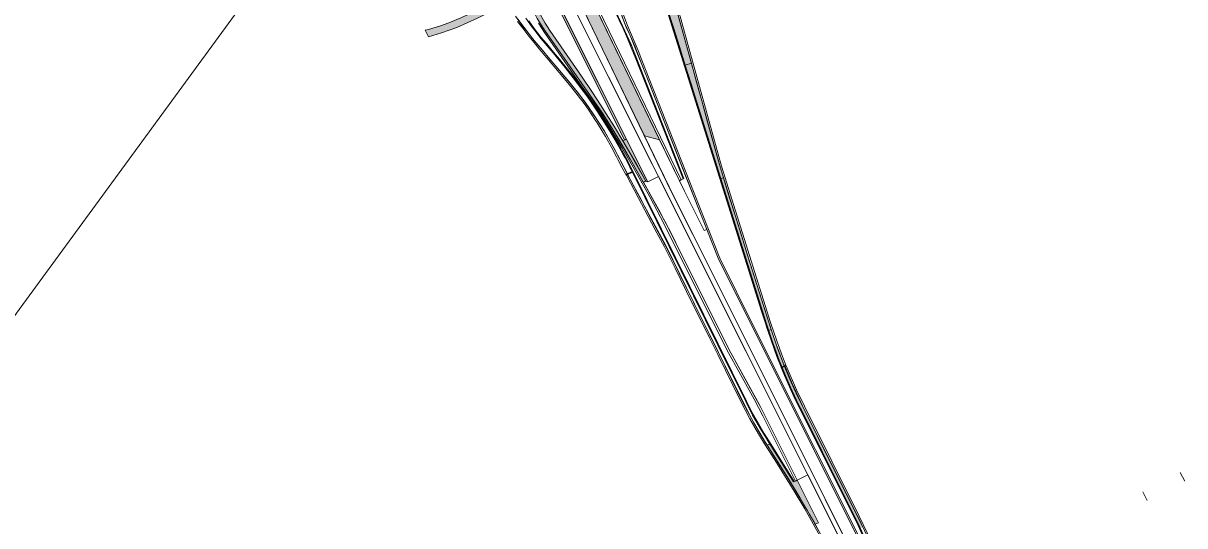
# Model space of a CAD drawing. Extents: x 2356431 to 2371438, y 6972864 to 6982525.
# Drawn here: x 2356583.2 to 2356847.1, y 6974463.1 to 6974577.2 of the extents above; entities that cross this region are included whole.
import ezdxf

# ---------------------------------------------------------------- set-up
doc = ezdxf.new("R2010")
doc.units = 0
doc.header["$LTSCALE"] = 5.6
for name, color, linetype, lineweight in [('1', 7, 'Continuous', 25), ('10', 7, 'Continuous', 13), ('11', 7, 'Continuous', 13), ('12', 7, 'Continuous', 13), ('13', 7, 'Continuous', 13), ('48', 7, 'Continuous', 25), ('9', 7, 'Continuous', 13)]:
    doc.layers.add(name, color=color, linetype=linetype, lineweight=lineweight)

msp = doc.modelspace()

# ---------------------------------------------------------------- hatches: boundary and pattern name
at = {"layer": '10'}
for points in [[(2356724.31, 6974551.635), (2356706.455, 6974588.61), (2356708.886, 6974589.786), (2356727.732, 6974550.751)], [(2356719.816, 6974550.717), (2356701.993, 6974586.359), (2356702.42, 6974586.578), (2356720.208, 6974550.918)]]:
    msp.add_hatch(color=256, dxfattribs=at).paths.add_polyline_path(points)
at = {"layer": '11'}
for points in [[(2356724.636, 6974541.33), (2356724.048, 6974541.122), (2356721.861, 6974545.045), (2356720.305, 6974547.756), (2356718.477, 6974550.856), (2356716.609, 6974553.958), (2356715.496, 6974555.71), (2356714.64, 6974557.07), (2356701.705, 6974575.605), (2356700.718, 6974577.086), (2356699.982, 6974578.319), (2356698.816, 6974580.565), (2356698.107, 6974581.845), (2356698.981, 6974582.321), (2356700.291, 6974579.852), (2356701.796, 6974577.231), (2356702.82, 6974575.579), (2356709.979, 6974565.225), (2356712.499, 6974561.533), (2356714.359, 6974558.678), (2356715.628, 6974556.692), (2356717.484, 6974553.731), (2356719.43, 6974550.492), (2356722.521, 6974545.204)], [(2356720.241, 6974550.899), (2356719.436, 6974550.492), (2356724.636, 6974541.33), (2356725.113, 6974541.187)]]:
    msp.add_hatch(color=256, dxfattribs=at).paths.add_polyline_path(points)
at = {"layer": '12'}
for points in [[(2356720.179, 6974542.729), (2356721.753, 6974543.506), (2356721.693, 6974543.627), (2356720.119, 6974542.85)], [(2356755.358, 6974499.141), (2356756.45, 6974499.561), (2356756.502, 6974499.435), (2356755.402, 6974499.015)]]:
    msp.add_hatch(color=256, dxfattribs=at).paths.add_polyline_path(points)
at = {"layer": '13'}
for points in [[(2356733.563, 6974567.715), (2356732.25, 6974571.946), (2356730.881, 6974576.273), (2356729.586, 6974580.417), (2356728.247, 6974584.721), (2356730.255, 6974585.313), (2356731.423, 6974581.052), (2356732.565, 6974576.871), (2356733.774, 6974572.482), (2356734.981, 6974568.159)], [(2356741.646, 6974541.966), (2356736.931, 6974556.998), (2356734.901, 6974563.449), (2356733.563, 6974567.715), (2356734.981, 6974568.159), (2356736.167, 6974563.816), (2356737.337, 6974559.619), (2356738.588, 6974555.063), (2356739.792, 6974550.722), (2356740.979, 6974546.417), (2356742.271, 6974542.127)], [(2356752.497, 6974507.459), (2356751.142, 6974511.759), (2356749.796, 6974516.041), (2356748.456, 6974520.311), (2356747.118, 6974524.578), (2356745.684, 6974529.083), (2356744.399, 6974533.205), (2356743.046, 6974537.502), (2356741.646, 6974541.966), (2356742.271, 6974542.127), (2356743.586, 6974537.831), (2356744.994, 6974533.389), (2356746.347, 6974529.091), (2356747.681, 6974524.822), (2356749.019, 6974520.517), (2356750.405, 6974516.233), (2356751.737, 6974511.943), (2356753.099, 6974507.666)], [(2356756.164, 6974499.308), (2356754.56, 6974503.423), (2356753.099, 6974507.666), (2356752.497, 6974507.459), (2356753.919, 6974503.33), (2356754.607, 6974501.502), (2356755.57, 6974499.086)], [(2356771.966, 6974466.801), (2356769.342, 6974472.033), (2356766.982, 6974476.74), (2356765.742, 6974479.254), (2356764.564, 6974481.597), (2356763.563, 6974483.619), (2356763.242, 6974484.266), (2356762.031, 6974486.675), (2356761.704, 6974487.342), (2356759.259, 6974492.247), (2356758.319, 6974494.228), (2356757.379, 6974496.369), (2356756.164, 6974499.308), (2356755.57, 6974499.086), (2356756.183, 6974497.582), (2356757.103, 6974495.431), (2356758.734, 6974491.919), (2356759.666, 6974489.999), (2356762.166, 6974485.015), (2356764.747, 6974479.815), (2356766.744, 6974475.832), (2356769.166, 6974470.967), (2356770.242, 6974468.822), (2356772.165, 6974464.981), (2356773.332, 6974462.545), (2356773.927, 6974462.79)], [(2356752.225, 6974481.383), (2356754.027, 6974478.573), (2356757.033, 6974473.752), (2356759.672, 6974469.354), (2356761.761, 6974465.832), (2356762.995, 6974463.665), (2356763.093, 6974463.448), (2356763.825, 6974463.805), (2356759.01, 6974473.472), (2356758.198, 6974473.067), (2356755.42, 6974477.473), (2356752.777, 6974481.69)]]:
    msp.add_hatch(color=256, dxfattribs=at).paths.add_polyline_path(points)
at = {"layer": '48'}
for points in [[(2356846.056, 6974475.209), (2356846.056, 6974475.209), (2356847.068, 6974473.245), (2356847.068, 6974473.245)], [(2356837.509, 6974470.804), (2356837.509, 6974470.804), (2356838.522, 6974468.84), (2356838.522, 6974468.84)]]:
    msp.add_hatch(color=256, dxfattribs=at).paths.add_polyline_path(points)
at = {"layer": '9'}
msp.add_hatch(color=256, dxfattribs=at).paths.add_polyline_path([(2356675.248, 6974574.149), (2356678.189, 6974575.039), (2356681.657, 6974576.24), (2356686.368, 6974578.399), (2356692.671, 6974581.57), (2356691.81, 6974582.952), (2356685.64, 6974579.847), (2356682.609, 6974578.433), (2356679.879, 6974577.333), (2356678.018, 6974576.637), (2356675.267, 6974575.829), (2356674.473, 6974575.619)])

# ---------------------------------------------------------------- linework, layer by layer
at = {"layer": '1', "lineweight": 13}
msp.add_lwpolyline([(2356430.785, 6974443.876), (2356593.614, 6974682.372), (2356598.063, 6974893.324), (2356675.176, 6974911.84), (2356695.376, 6974666.854), (2356491.76, 6974388.684)], close=True, dxfattribs=at)
at = {"layer": '10'}
for points in [[(2356776.892, 6974452.284), (2356750.998, 6974503.955), (2356741.034, 6974523.905), (2356738.242, 6974530.982), (2356733.832, 6974542.22), (2356723.136, 6974569.455), (2356722.138, 6974572.026), (2356720.864, 6974574.941), (2356719.969, 6974576.973), (2356715.47, 6974589.107), (2356714.87, 6974590.322), (2356714.732, 6974591.263), (2356715.695, 6974589.339), (2356720.455, 6974576.693), (2356722.922, 6974571.019), (2356723.759, 6974568.858), (2356734.607, 6974541.131), (2356741.424, 6974523.856), (2356749.123, 6974508.465), (2356777.177, 6974452.435)], [(2356789.965, 6974417.684), (2356704.81, 6974587.783), (2356706.424, 6974588.582), (2356711.537, 6974578.044), (2356730.558, 6974538.682), (2356740.149, 6974519.644), (2356790.619, 6974418.644)], [(2356724.31, 6974551.635), (2356706.455, 6974588.61), (2356708.886, 6974589.786), (2356727.732, 6974550.751)], [(2356732.269, 6974541.478), (2356708.878, 6974589.81), (2356709.27, 6974590.011), (2356732.648, 6974541.673)], [(2356733.084, 6974541.913), (2356722.362, 6974569.155), (2356721.319, 6974571.719), (2356720.452, 6974573.782), (2356719.457, 6974576.002), (2356717.671, 6974579.825), (2356715.379, 6974584.823), (2356713.198, 6974589.512), (2356712.482, 6974591.094), (2356712.688, 6974590.848), (2356712.759, 6974590.709), (2356712.823, 6974590.741), (2356714.773, 6974586.534), (2356719.864, 6974575.459), (2356720.84, 6974573.276), (2356721.497, 6974571.776), (2356722.561, 6974569.111), (2356733.248, 6974541.966)], [(2356719.816, 6974550.717), (2356701.993, 6974586.359), (2356702.42, 6974586.578), (2356720.208, 6974550.918)], [(2356727.527, 6974542.395), (2356704.808, 6974587.781), (2356702.395, 6974586.567), (2356725.113, 6974541.187)], [(2356774.325, 6974451.322), (2356765.223, 6974469.505), (2356731.075, 6974537.721), (2356724.31, 6974551.635), (2356727.732, 6974550.751), (2356732.292, 6974541.472), (2356733.404, 6974539.098), (2356737.892, 6974530.135), (2356738.456, 6974530.389), (2356741.036, 6974523.854), (2356776.887, 6974452.234)], [(2356758.202, 6974473.085), (2356756.434, 6974475.934), (2356755.444, 6974477.489), (2356752.591, 6974481.99), (2356749.74, 6974486.787), (2356748.505, 6974489.059), (2356747.652, 6974490.753), (2356743.74, 6974498.633), (2356721.595, 6974543.424), (2356721.753, 6974543.505), (2356747.526, 6974491.373), (2356748.816, 6974488.858), (2356749.914, 6974486.838), (2356751.5, 6974484.091), (2356753.071, 6974481.55), (2356756.241, 6974476.564), (2356758.366, 6974473.17)], [(2356759.01, 6974473.472), (2356750.464, 6974490.544), (2356743.939, 6974502.373), (2356731.443, 6974527.335), (2356730.2, 6974529.858), (2356728.8, 6974532.525), (2356727.501, 6974534.993), (2356726.151, 6974537.436), (2356724.101, 6974541.15), (2356724.652, 6974541.34), (2356725.113, 6974541.187), (2356727.527, 6974542.395), (2356739.522, 6974518.434), (2356761.425, 6974474.681)], [(2356777.513, 6974452.555), (2356775.103, 6974458.227), (2356773.797, 6974461.162), (2356772.537, 6974463.85), (2356769.025, 6974470.873), (2356759.569, 6974489.811), (2356758.595, 6974491.807), (2356757.253, 6974494.674), (2356756.141, 6974497.269), (2356755.401, 6974499.021), (2356755.575, 6974499.07), (2356756.647, 6974496.495), (2356758.099, 6974493.237), (2356759.642, 6974490.016), (2356772.229, 6974464.838), (2356773.216, 6974462.779), (2356774.146, 6974460.81), (2356775.075, 6974458.707), (2356776.137, 6974456.247), (2356777.681, 6974452.653)], [(2356792.365, 6974421.119), (2356788.799, 6974428.462), (2356786.066, 6974434.577), (2356783.641, 6974440.386), (2356777.992, 6974453.659), (2356775.795, 6974458.826), (2356772.778, 6974465.199), (2356763.854, 6974482.987), (2356760.231, 6974490.343), (2356757.87, 6974495.437), (2356756.186, 6974499.407), (2356756.527, 6974499.431), (2356758.851, 6974494.015), (2356760.656, 6974490.3), (2356773.062, 6974465.33), (2356774.929, 6974461.495), (2356776.244, 6974458.538), (2356778.363, 6974453.522), (2356781.909, 6974445.33), (2356786.21, 6974435.077), (2356788.527, 6974429.873), (2356792.789, 6974421.466)], [(2356788.095, 6974415.148), (2356782.698, 6974424.943), (2356773.63, 6974442.986), (2356769.362, 6974451.479), (2356768.502, 6974453.202), (2356766.405, 6974457.31), (2356763.093, 6974463.448), (2356763.825, 6974463.805), (2356759.01, 6974473.472), (2356761.425, 6974474.681), (2356770.344, 6974456.861), (2356789.965, 6974417.646)]]:
    msp.add_lwpolyline(points, close=True, dxfattribs=at)
for points in [[(2356700.116, 6974578.054), (2356701.25, 6974576.218), (2356703.03, 6974573.636), (2356709.417, 6974564.501), (2356712.996, 6974559.389), (2356715.104, 6974556.306), (2356717.366, 6974552.736), (2356721.1, 6974546.393), (2356725.081, 6974539.286), (2356726.712, 6974536.388), (2356729.023, 6974532.116), (2356743.925, 6974502.369), (2356747.158, 6974496.535), (2356749.231, 6974492.727), (2356750.726, 6974489.999), (2356759.006, 6974473.488), (2356758.608, 6974473.271), (2356751.204, 6974488.083), (2356749.251, 6974491.844), (2356745.737, 6974498.18), (2356743.445, 6974502.367), (2356727.98, 6974533.209), (2356725.504, 6974537.803), (2356722.069, 6974543.984), (2356719.213, 6974548.993), (2356716.499, 6974553.49), (2356714.007, 6974557.417), (2356709.675, 6974563.526), (2356704.174, 6974571.406), (2356701.63, 6974575.104), (2356700.217, 6974577.252)], [(2356764.53, 6974460.155), (2356760.719, 6974466.945), (2356758.354, 6974470.963), (2356753.901, 6974478.096), (2356751.577, 6974481.715), (2356750.215, 6974483.959), (2356748.223, 6974487.432), (2356746.155, 6974491.509), (2356740.971, 6974501.978), (2356739.015, 6974505.926), (2356733.907, 6974516.292), (2356731.288, 6974521.581), (2356728.883, 6974526.45), (2356726.713, 6974530.452), (2356722.861, 6974537.687), (2356720.216, 6974542.706), (2356720.456, 6974542.876), (2356723.157, 6974537.886), (2356725.953, 6974532.571), (2356729.029, 6974526.803), (2356732.199, 6974520.442), (2356742.647, 6974499.394), (2356746.774, 6974490.984), (2356749.134, 6974486.52), (2356751.575, 6974482.4), (2356754.321, 6974478.05), (2356756.674, 6974474.329), (2356758.86, 6974470.705), (2356761.357, 6974466.521), (2356764.596, 6974460.709)]]:
    msp.add_lwpolyline(points, dxfattribs=at)
at = {"layer": '11'}
for points in [[(2356733.404, 6974539.098), (2356732.292, 6974541.472), (2356733.238, 6974541.961), (2356730.415, 6974549.122), (2356724.846, 6974563.33), (2356721.269, 6974572.378), (2356717.92, 6974579.74), (2356715.473, 6974585.085), (2356713.014, 6974590.503), (2356714.605, 6974591.141), (2356714.832, 6974590.292), (2356715.355, 6974589.268), (2356716.059, 6974587.242), (2356716.683, 6974585.813), (2356718.303, 6974581.268), (2356720.196, 6974576.307), (2356721.058, 6974574.41), (2356725.546, 6974563.326), (2356728.15, 6974556.704), (2356731.054, 6974549.226), (2356738.456, 6974530.389), (2356737.892, 6974530.135)], [(2356724.636, 6974541.33), (2356724.048, 6974541.122), (2356721.861, 6974545.045), (2356720.305, 6974547.756), (2356718.477, 6974550.856), (2356716.609, 6974553.958), (2356715.496, 6974555.71), (2356714.64, 6974557.07), (2356701.705, 6974575.605), (2356700.718, 6974577.086), (2356699.982, 6974578.319), (2356698.816, 6974580.565), (2356698.107, 6974581.845), (2356698.981, 6974582.321), (2356700.291, 6974579.852), (2356701.796, 6974577.231), (2356702.82, 6974575.579), (2356709.979, 6974565.225), (2356712.499, 6974561.533), (2356714.359, 6974558.678), (2356715.628, 6974556.692), (2356717.484, 6974553.731), (2356719.43, 6974550.492), (2356722.521, 6974545.204)], [(2356720.241, 6974550.899), (2356719.436, 6974550.492), (2356724.636, 6974541.33), (2356725.113, 6974541.187)]]:
    msp.add_lwpolyline(points, close=True, dxfattribs=at)
at = {"layer": '12'}
for points in [[(2356755.358, 6974499.141), (2356754.408, 6974501.576), (2356753.764, 6974503.286), (2356753.072, 6974505.237), (2356752.333, 6974507.422), (2356752.05, 6974508.285), (2356751.863, 6974508.887), (2356750.934, 6974511.847), (2356727.695, 6974585.838), (2356727.867, 6974585.892), (2356752.036, 6974508.941), (2356752.69, 6974506.954), (2356753.384, 6974504.873), (2356754.445, 6974501.992), (2356754.85, 6974500.836), (2356755.531, 6974499.191)], [(2356756.45, 6974499.561), (2356755.646, 6974501.583), (2356754.355, 6974505.147), (2356752.98, 6974509.237), (2356741.826, 6974544.751), (2356741.827, 6974544.745), (2356730.601, 6974585.416), (2356730.263, 6974585.313), (2356741.481, 6974544.65), (2356748.733, 6974521.466), (2356752.637, 6974509.131), (2356753.223, 6974507.247), (2356754.319, 6974504.113), (2356755.053, 6974502.131), (2356755.462, 6974501.077), (2356755.831, 6974500.139), (2356756.065, 6974499.552), (2356756.115, 6974499.428)], [(2356720.179, 6974542.729), (2356721.753, 6974543.506), (2356721.693, 6974543.627), (2356720.119, 6974542.85)], [(2356755.358, 6974499.141), (2356756.45, 6974499.561), (2356756.502, 6974499.435), (2356755.402, 6974499.015)]]:
    msp.add_lwpolyline(points, close=True, dxfattribs=at)
for points in [[(2356695.557, 6974578.117), (2356696.981, 6974576.225), (2356699.222, 6974573.392), (2356700.978, 6974571.285), (2356702.895, 6974569.006), (2356705.038, 6974566.458), (2356707.193, 6974563.899), (2356708.109, 6974562.77), (2356709.418, 6974561.17), (2356711.031, 6974558.992), (2356712.398, 6974557.04), (2356713.521, 6974555.364), (2356715.128, 6974552.784), (2356716.424, 6974550.558), (2356717.403, 6974548.748), (2356720.435, 6974543.005), (2356720.119, 6974542.85), (2356719.284, 6974544.425), (2356718.298, 6974546.318), (2356717.978, 6974546.891), (2356716.905, 6974548.943), (2356715.483, 6974551.472), (2356714.672, 6974552.862), (2356713.56, 6974554.635), (2356713.066, 6974555.397), (2356711.669, 6974557.485), (2356710.603, 6974558.964), (2356709.272, 6974560.747), (2356707.878, 6974562.506), (2356706.131, 6974564.606), (2356704.93, 6974566.033), (2356702.131, 6974569.356), (2356700.382, 6974571.436), (2356699.232, 6974572.822), (2356698.059, 6974574.255), (2356696.654, 6974576.076), (2356695.504, 6974577.597)], [(2356697.368, 6974578.387), (2356698.825, 6974576.333), (2356700.062, 6974574.752), (2356701.233, 6974573.3), (2356702.696, 6974571.541), (2356704.99, 6974568.806), (2356705.927, 6974567.684), (2356707.271, 6974565.992), (2356708.844, 6974563.942), (2356709.933, 6974562.486), (2356711.582, 6974560.22), (2356712.673, 6974558.656), (2356714.644, 6974555.678), (2356716.708, 6974552.345), (2356718.059, 6974550.057), (2356719.508, 6974547.439), (2356719.915, 6974546.679), (2356721.026, 6974544.548), (2356721.416, 6974543.779), (2356721.532, 6974543.548), (2356721.693, 6974543.627), (2356720.991, 6974545.006), (2356720.021, 6974546.873), (2356719.544, 6974547.745), (2356718.17, 6974550.203), (2356716.922, 6974552.334), (2356715.681, 6974554.359), (2356714.526, 6974556.181), (2356713.147, 6974558.256), (2356711.998, 6974559.938), (2356710.554, 6974561.961), (2356709.343, 6974563.605), (2356707.934, 6974565.451), (2356706.561, 6974567.177), (2356705.007, 6974569.042), (2356703.68, 6974570.652), (2356702.103, 6974572.554), (2356700.811, 6974574.097), (2356699.268, 6974576.064), (2356698.036, 6974577.747)]]:
    msp.add_lwpolyline(points, dxfattribs=at)
at = {"layer": '13'}
for points in [[(2356733.563, 6974567.715), (2356732.25, 6974571.946), (2356730.881, 6974576.273), (2356729.586, 6974580.417), (2356728.247, 6974584.721), (2356730.255, 6974585.313), (2356731.423, 6974581.052), (2356732.565, 6974576.871), (2356733.774, 6974572.482), (2356734.981, 6974568.159)], [(2356741.646, 6974541.966), (2356736.931, 6974556.998), (2356734.901, 6974563.449), (2356733.563, 6974567.715), (2356734.981, 6974568.159), (2356736.167, 6974563.816), (2356737.337, 6974559.619), (2356738.588, 6974555.063), (2356739.792, 6974550.722), (2356740.979, 6974546.417), (2356742.271, 6974542.127)], [(2356752.497, 6974507.459), (2356751.142, 6974511.759), (2356749.796, 6974516.041), (2356748.456, 6974520.311), (2356747.118, 6974524.578), (2356745.684, 6974529.083), (2356744.399, 6974533.205), (2356743.046, 6974537.502), (2356741.646, 6974541.966), (2356742.271, 6974542.127), (2356743.586, 6974537.831), (2356744.994, 6974533.389), (2356746.347, 6974529.091), (2356747.681, 6974524.822), (2356749.019, 6974520.517), (2356750.405, 6974516.233), (2356751.737, 6974511.943), (2356753.099, 6974507.666)], [(2356756.164, 6974499.308), (2356754.56, 6974503.423), (2356753.099, 6974507.666), (2356752.497, 6974507.459), (2356753.919, 6974503.33), (2356754.607, 6974501.502), (2356755.57, 6974499.086)], [(2356752.225, 6974481.383), (2356754.027, 6974478.573), (2356757.033, 6974473.752), (2356759.672, 6974469.354), (2356761.761, 6974465.832), (2356762.995, 6974463.665), (2356763.093, 6974463.448), (2356763.825, 6974463.805), (2356759.01, 6974473.472), (2356758.198, 6974473.067), (2356755.42, 6974477.473), (2356752.777, 6974481.69)]]:
    msp.add_lwpolyline(points, close=True, dxfattribs=at)
for points in [[(2356695.009, 6974578.809), (2356696.557, 6974576.714), (2356698.104, 6974574.72), (2356699.286, 6974573.327), (2356701.144, 6974571.099), (2356702.757, 6974569.176), (2356704.717, 6974566.867), (2356707.271, 6974563.803), (2356708.975, 6974561.762), (2356710.827, 6974559.3), (2356712.851, 6974556.43), (2356715.249, 6974552.696), (2356717.676, 6974548.35), (2356719.65, 6974544.534), (2356722.835, 6974538.478), (2356729.217, 6974526.581), (2356735.453, 6974513.882), (2356746.799, 6974491.019), (2356748.632, 6974487.478), (2356750.061, 6974484.936), (2356751.851, 6974481.982), (2356752.225, 6974481.383), (2356752.777, 6974481.69), (2356750.924, 6974484.745), (2356748.873, 6974488.264), (2356747.364, 6974491.298), (2356747.364, 6974491.298), (2356721.755, 6974543.097), (2356721.755, 6974543.097), (2356720.844, 6974544.902), (2356719.932, 6974546.655), (2356719.334, 6974547.755), (2356718.147, 6974549.867), (2356716.825, 6974552.129), (2356716.075, 6974553.347), (2356714.819, 6974555.378), (2356713.741, 6974557.033), (2356712.223, 6974559.271), (2356711.203, 6974560.733), (2356709.748, 6974562.727), (2356708.14, 6974564.846), (2356706.296, 6974567.165), (2356703.547, 6974570.493), (2356700.891, 6974573.7), (2356698.049, 6974577.429)], [(2356773.927, 6974462.79), (2356771.966, 6974466.801), (2356769.342, 6974472.033), (2356766.982, 6974476.74), (2356765.742, 6974479.254), (2356764.564, 6974481.597), (2356763.563, 6974483.619), (2356763.242, 6974484.266), (2356762.031, 6974486.675), (2356761.704, 6974487.342), (2356759.259, 6974492.247), (2356758.319, 6974494.228), (2356757.379, 6974496.369), (2356756.164, 6974499.308), (2356755.57, 6974499.086), (2356756.183, 6974497.582), (2356757.103, 6974495.431), (2356758.734, 6974491.919), (2356759.666, 6974489.999), (2356762.166, 6974485.015), (2356764.747, 6974479.815), (2356766.744, 6974475.832), (2356769.166, 6974470.967), (2356770.242, 6974468.822), (2356772.165, 6974464.981), (2356773.332, 6974462.545)]]:
    msp.add_lwpolyline(points, dxfattribs=at)
at = {"layer": '48', "lineweight": 13}
for points in [[(2356846.056, 6974475.209), (2356846.056, 6974475.209), (2356847.068, 6974473.245), (2356847.068, 6974473.245)], [(2356837.509, 6974470.804), (2356837.509, 6974470.804), (2356838.522, 6974468.84), (2356838.522, 6974468.84)]]:
    msp.add_lwpolyline(points, close=True, dxfattribs=at)
at = {"layer": '9'}
msp.add_lwpolyline([(2356675.248, 6974574.149), (2356678.189, 6974575.039), (2356681.657, 6974576.24), (2356686.368, 6974578.399), (2356692.671, 6974581.57), (2356691.81, 6974582.952), (2356685.64, 6974579.847), (2356682.609, 6974578.433), (2356679.879, 6974577.333), (2356678.018, 6974576.637), (2356675.267, 6974575.829), (2356674.473, 6974575.619)], close=True, dxfattribs=at)

doc.saveas('drawing.dxf')
